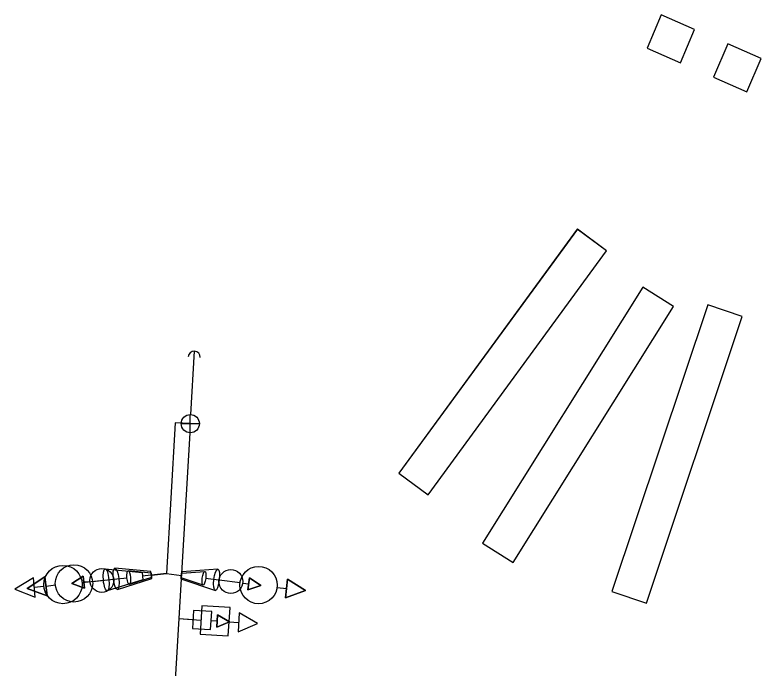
# Model space of a CAD drawing. Extents: x 647787 to 668496, y 640478 to 654412.
# Drawn here: x 661590.6 to 661714, y 647356.9 to 647464.9 of the extents above; entities that cross this region are included whole.
import ezdxf

# ---------------------------------------------------------------- set-up
doc = ezdxf.new("R2010")
doc.units = 0
for name, color, linetype in [('TEMP_DETECTION ZONE_Stage 2', 7, 'Continuous'), ('TEMP_SIGNAL_HEAD_STAGE 2', 7, 'Continuous'), ('TEMP_SIGNAL_HEAD_STAGE 2 SHILO', 7, 'Continuous'), ('TEMP_SIGNAL_HEAD_STAGE 2-3', 7, 'Continuous'), ('TEMP_SIGNAL_HEAD_STAGE 3 SHILO', 7, 'Continuous'), ('TEMP_SIGNAL_HEAD_STAGE 4 SHILO', 7, 'Continuous'), ('TEMP_SIGNAL_POLE_STAGE 2-3', 7, 'Continuous')]:
    doc.layers.add(name, color=color, linetype=linetype)

msp = doc.modelspace()

# ---------------------------------------------------------------- linework, layer by layer
at = {"layer": 'TEMP_DETECTION ZONE_Stage 2'}
for points in [[(661695.18, 647459.42), (661700.68, 647457.02), (661703.03, 647462.54), (661697.53, 647464.94)], [(661695.18, 647459.42), (661700.68, 647457.02), (661703.03, 647462.54), (661697.53, 647464.94)], [(661695.18, 647459.42), (661700.68, 647457.02), (661703.03, 647462.54), (661697.53, 647464.94)], [(661695.18, 647459.42), (661700.68, 647457.02), (661703.03, 647462.54), (661697.53, 647464.94)], [(661706.18, 647454.62), (661711.68, 647452.22), (661714.03, 647457.74), (661708.53, 647460.14)], [(661706.18, 647454.62), (661711.68, 647452.22), (661714.03, 647457.74), (661708.53, 647460.14)], [(661706.18, 647454.62), (661711.68, 647452.22), (661714.03, 647457.74), (661708.53, 647460.14)], [(661706.18, 647454.62), (661711.68, 647452.22), (661714.03, 647457.74), (661708.53, 647460.14)], [(661688.48, 647425.92), (661683.63, 647429.46), (661654.14, 647389.08), (661658.99, 647385.54)], [(661688.48, 647425.92), (661683.63, 647429.46), (661654.14, 647389.08), (661658.99, 647385.54)], [(661688.48, 647425.92), (661683.63, 647429.46), (661654.14, 647389.08), (661658.99, 647385.54)], [(661688.48, 647425.92), (661683.64, 647429.46), (661654.14, 647389.08), (661658.99, 647385.54)], [(661699.57, 647416.7), (661694.49, 647419.89), (661667.93, 647377.53), (661673.01, 647374.34)], [(661699.57, 647416.7), (661694.49, 647419.89), (661667.93, 647377.53), (661673.01, 647374.34)], [(661699.57, 647416.7), (661694.49, 647419.89), (661667.93, 647377.53), (661673.01, 647374.34)], [(661699.57, 647416.7), (661694.49, 647419.89), (661667.93, 647377.53), (661673.01, 647374.34)], [(661710.89, 647415.05), (661705.2, 647416.95), (661689.37, 647369.52), (661695.06, 647367.62)], [(661710.89, 647415.05), (661705.2, 647416.95), (661689.37, 647369.52), (661695.06, 647367.62)], [(661710.89, 647415.05), (661705.2, 647416.95), (661689.37, 647369.52), (661695.06, 647367.62)], [(661710.89, 647415.05), (661705.2, 647416.95), (661689.37, 647369.52), (661695.06, 647367.62)]]:
    msp.add_lwpolyline(points, close=True, dxfattribs=at)
at = {"layer": 'TEMP_SIGNAL_HEAD_STAGE 2'}
for points in [[(661618.19, 647372.55), (661622.03, 647372.85)], [(661618.19, 647372.55), (661622.03, 647372.85)], [(661618.19, 647372.55), (661622.03, 647372.85)], [(661618.2, 647372.55), (661622.03, 647372.86)], [(661601.92, 647372.06), (661602.11, 647370.05), (661600, 647370.86), (661601.92, 647372.06)], [(661601.92, 647372.06), (661602.11, 647370.05), (661600, 647370.86), (661601.92, 647372.06)], [(661601.92, 647372.06), (661602.11, 647370.05), (661600, 647370.86), (661601.92, 647372.06)], [(661601.92, 647372.06), (661602.11, 647370.05), (661600.01, 647370.86), (661601.92, 647372.06)], [(661615.66, 647372.49), (661618.14, 647372.18)], [(661615.66, 647372.49), (661618.14, 647372.18)], [(661615.66, 647372.49), (661618.14, 647372.18)], [(661615.66, 647372.49), (661618.15, 647372.18)], [(661618.09, 647371.81), (661618.19, 647372.55)], [(661618.09, 647371.81), (661618.19, 647372.55)], [(661618.09, 647371.81), (661618.19, 647372.55)], [(661621.72, 647370.58), (661618.09, 647371.81)], [(661621.72, 647370.58), (661618.09, 647371.81)], [(661621.72, 647370.58), (661618.09, 647371.81)], [(661618.1, 647371.81), (661618.2, 647372.55)], [(661621.72, 647370.58), (661618.1, 647371.81)], [(661624.36, 647371.41), (661622.16, 647371.68)], [(661624.36, 647371.41), (661622.16, 647371.68)], [(661624.36, 647371.41), (661622.16, 647371.68)], [(661624.36, 647371.41), (661622.16, 647371.68)], [(661629.15, 647369.79), (661629.42, 647371.8), (661631.28, 647370.52), (661629.15, 647369.79)], [(661629.15, 647369.79), (661629.42, 647371.79), (661631.28, 647370.52), (661629.15, 647369.79)], [(661629.15, 647369.79), (661629.42, 647371.79), (661631.28, 647370.52), (661629.15, 647369.79)], [(661629.15, 647369.79), (661629.42, 647371.79), (661631.28, 647370.52), (661629.15, 647369.79)], [(661628.29, 647370.93), (661629.28, 647370.79)], [(661628.29, 647370.93), (661629.28, 647370.79)], [(661628.29, 647370.93), (661629.28, 647370.79)], [(661628.3, 647370.93), (661629.29, 647370.79)], [(661624, 647363.64), (661624.12, 647365.66), (661626.08, 647364.53), (661624, 647363.64)], [(661624, 647363.64), (661624.12, 647365.66), (661626.08, 647364.53), (661624, 647363.64)], [(661624, 647363.64), (661624.12, 647365.66), (661626.08, 647364.53), (661624, 647363.64)], [(661624.01, 647363.64), (661624.13, 647365.66), (661626.08, 647364.53), (661624.01, 647363.64)], [(661617.73, 647365.03), (661620.07, 647364.89)], [(661617.73, 647365.03), (661620.07, 647364.89)], [(661617.73, 647365.03), (661620.07, 647364.89)], [(661617.73, 647365.03), (661620.07, 647364.89)], [(661623.07, 647364.71), (661624.06, 647364.65)], [(661623.07, 647364.71), (661624.06, 647364.65)], [(661623.07, 647364.71), (661624.06, 647364.65)], [(661623.07, 647364.71), (661624.07, 647364.65)]]:
    msp.add_lwpolyline(points, dxfattribs=at)
for points in [[(661631.28, 647370.52), (661629.42, 647371.8), (661629.15, 647369.79)], [(661631.28, 647370.52), (661629.42, 647371.79), (661629.15, 647369.79)], [(661631.28, 647370.52), (661629.42, 647371.79), (661629.15, 647369.79)], [(661631.28, 647370.52), (661629.42, 647371.79), (661629.15, 647369.79)], [(661620.16, 647366.39), (661619.98, 647363.39), (661622.98, 647363.21), (661623.16, 647366.21)], [(661620.16, 647366.38), (661619.98, 647363.39), (661622.98, 647363.21), (661623.16, 647366.2)], [(661620.16, 647366.38), (661619.98, 647363.39), (661622.98, 647363.21), (661623.16, 647366.2)], [(661620.16, 647366.38), (661619.98, 647363.39), (661622.98, 647363.21), (661623.16, 647366.2)], [(661626.08, 647364.53), (661624.12, 647365.66), (661624, 647363.64)], [(661626.08, 647364.53), (661624.12, 647365.66), (661624, 647363.64)], [(661626.08, 647364.53), (661624.12, 647365.66), (661624, 647363.64)], [(661626.08, 647364.53), (661624.13, 647365.66), (661624.01, 647363.64)]]:
    msp.add_lwpolyline(points, close=True, dxfattribs=at)
msp.add_circle((661626.33, 647371.17), 1.98, dxfattribs=at)
msp.add_circle((661626.33, 647371.17), 1.98, dxfattribs=at)
msp.add_circle((661626.33, 647371.17), 1.98, dxfattribs=at)
msp.add_circle((661626.33, 647371.17), 1.98, dxfattribs=at)
msp.add_ellipse((661621.88, 647371.72), major_axis=(0.15, 1.14), ratio=0.249111, dxfattribs=at)
msp.add_ellipse((661621.88, 647371.72), major_axis=(0.15, 1.14), ratio=0.249111, dxfattribs=at)
msp.add_ellipse((661621.88, 647371.72), major_axis=(0.15, 1.14), ratio=0.249111, dxfattribs=at)
msp.add_ellipse((661621.88, 647371.72), major_axis=(0.15, 1.14), ratio=0.249111, dxfattribs=at)
at = {"layer": 'TEMP_SIGNAL_HEAD_STAGE 2 SHILO'}
for p, q in [((661613.18, 647372.23), (661615.66, 647372.49)), ((661613.18, 647372.23), (661615.66, 647372.49)), ((661615.66, 647372.49), (661618.14, 647372.18)), ((661615.66, 647372.49), (661618.14, 647372.18))]:
    msp.add_line(p, q, dxfattribs=at)
for points in [[(661613.11, 647372.81), (661607.13, 647373.39)], [(661613.11, 647372.81), (661607.13, 647373.39)], [(661613.24, 647371.65), (661613.11, 647372.81)], [(661613.24, 647371.65), (661613.11, 647372.81)], [(661624.17, 647373.23), (661618.21, 647372.76)], [(661624.17, 647373.23), (661618.21, 647372.76)], [(661595.95, 647368.8), (661595.58, 647371.93), (661592.64, 647370), (661595.95, 647368.8)], [(661595.95, 647368.8), (661595.58, 647371.93), (661592.64, 647370), (661595.95, 647368.8)], [(661603.46, 647371.2), (661606.9, 647371.56)], [(661603.46, 647371.2), (661606.9, 647371.56)], [(661607.55, 647369.83), (661613.24, 647371.65)], [(661607.55, 647369.83), (661613.24, 647371.65)], [(661618.21, 647372.76), (661618.08, 647371.6)], [(661618.21, 647372.76), (661618.08, 647371.6)], [(661618.08, 647371.6), (661623.77, 647369.67)], [(661618.08, 647371.6), (661623.77, 647369.67)], [(661635.7, 647371.59), (661635.35, 647368.46), (661638.65, 647369.67), (661635.7, 647371.59)], [(661635.7, 647371.59), (661635.35, 647368.46), (661638.65, 647369.67), (661635.7, 647371.59)], [(661597.31, 647370.55), (661595.76, 647370.37)], [(661597.31, 647370.55), (661595.76, 647370.37)], [(661627.84, 647370.97), (661624.41, 647371.39)], [(661627.84, 647370.97), (661624.41, 647371.39)], [(661633.97, 647370.2), (661635.52, 647370.02)], [(661633.97, 647370.2), (661635.52, 647370.02)], [(661617.73, 647365.03), (661621.38, 647364.8)], [(661617.73, 647365.03), (661621.38, 647364.8)], [(661626.05, 647364.52), (661627.61, 647364.42)], [(661626.05, 647364.52), (661627.61, 647364.42)]]:
    msp.add_lwpolyline(points, dxfattribs=at)
for points in [[(661592.64, 647370), (661595.58, 647371.93), (661595.95, 647368.8)], [(661592.64, 647370), (661595.58, 647371.93), (661595.95, 647368.8)], [(661638.65, 647369.67), (661635.35, 647368.46), (661635.7, 647371.59)], [(661638.65, 647369.67), (661635.35, 647368.46), (661635.7, 647371.59)], [(661621.52, 647367.14), (661621.24, 647362.47), (661625.91, 647362.18), (661626.2, 647366.85)], [(661621.52, 647367.14), (661621.24, 647362.47), (661625.91, 647362.18), (661626.2, 647366.85)], [(661630.75, 647364.23), (661627.71, 647366), (661627.51, 647362.85)], [(661630.75, 647364.23), (661627.71, 647366), (661627.51, 647362.85)]]:
    msp.add_lwpolyline(points, close=True, dxfattribs=at)
for centre in [(661600.38, 647370.87), (661600.38, 647370.87), (661630.91, 647370.58), (661630.91, 647370.58)]:
    msp.add_circle(centre, 3.09, dxfattribs=at)
for centre, major_axis in [((661607.34, 647371.61), (-0.21, 1.78)), ((661607.34, 647371.61), (-0.21, 1.78)), ((661623.97, 647371.45), (-0.2, -1.78)), ((661623.97, 647371.45), (-0.2, -1.78))]:
    msp.add_ellipse(centre, major_axis=major_axis, ratio=0.249111, dxfattribs=at)
at = {"layer": 'TEMP_SIGNAL_HEAD_STAGE 2-3'}
for points in [[(661609.33, 647372.98), (661613.14, 647372.6)], [(661609.33, 647372.98), (661613.14, 647372.6)], [(661606.94, 647371.57), (661609.15, 647371.8)], [(661606.94, 647371.57), (661609.15, 647371.8)], [(661613.21, 647371.86), (661609.54, 647370.69)], [(661613.21, 647371.86), (661609.54, 647370.69)], [(661613.14, 647372.6), (661613.21, 647371.86)], [(661613.14, 647372.6), (661613.21, 647371.86)], [(661615.66, 647372.49), (661613.18, 647372.23)], [(661615.66, 647372.49), (661613.18, 647372.23)], [(661603.01, 647371.15), (661602.01, 647371.05)], [(661603.01, 647371.15), (661602.01, 647371.05)]]:
    msp.add_lwpolyline(points, dxfattribs=at)
msp.add_lwpolyline([(661600, 647370.86), (661602.11, 647370.05), (661601.92, 647372.06)], close=True, dxfattribs=at)
msp.add_lwpolyline([(661600, 647370.86), (661602.11, 647370.05), (661601.92, 647372.06)], close=True, dxfattribs=at)
msp.add_circle((661604.98, 647371.36), 1.98, dxfattribs=at)
msp.add_circle((661604.98, 647371.36), 1.98, dxfattribs=at)
msp.add_ellipse((661609.43, 647371.83), major_axis=(0.11, -1.14), ratio=0.249111, dxfattribs=at)
msp.add_ellipse((661609.43, 647371.83), major_axis=(0.11, -1.14), ratio=0.249111, dxfattribs=at)
at = {"layer": 'TEMP_SIGNAL_HEAD_STAGE 3 SHILO'}
for points in [[(661605.53, 647373.27), (661611.63, 647372.67)], [(661605.53, 647373.27), (661611.63, 647372.67)], [(661611.63, 647372.67), (661611.74, 647371.48)], [(661611.63, 647372.67), (661611.74, 647371.48)], [(661615.66, 647372.49), (661611.68, 647372.07)], [(661615.66, 647372.49), (661611.68, 647372.07)], [(661595.41, 647370.34), (661593.82, 647370.19)], [(661595.41, 647370.34), (661593.82, 647370.19)], [(661601.71, 647371.01), (661605.24, 647371.39)], [(661601.71, 647371.01), (661605.24, 647371.39)], [(661611.74, 647371.48), (661605.87, 647369.61)], [(661611.74, 647371.48), (661605.87, 647369.61)]]:
    msp.add_lwpolyline(points, dxfattribs=at)
msp.add_lwpolyline([(661590.61, 647369.89), (661593.97, 647368.58), (661593.67, 647371.8)], close=True, dxfattribs=at)
msp.add_lwpolyline([(661590.61, 647369.89), (661593.97, 647368.58), (661593.67, 647371.8)], close=True, dxfattribs=at)
msp.add_circle((661598.56, 647370.68), 3.17, dxfattribs=at)
msp.add_circle((661598.56, 647370.68), 3.17, dxfattribs=at)
msp.add_ellipse((661605.7, 647371.44), major_axis=(0.17, -1.83), ratio=0.249111, dxfattribs=at)
msp.add_ellipse((661605.7, 647371.44), major_axis=(0.17, -1.83), ratio=0.249111, dxfattribs=at)
at = {"layer": 'TEMP_SIGNAL_HEAD_STAGE 4 SHILO'}
for points in [[(661605.53, 647373.27), (661611.63, 647372.67)], [(661605.53, 647373.27), (661611.63, 647372.67)], [(661611.63, 647372.67), (661611.74, 647371.48)], [(661611.63, 647372.67), (661611.74, 647371.48)], [(661615.66, 647372.49), (661611.68, 647372.07)], [(661615.66, 647372.49), (661611.68, 647372.07)], [(661595.41, 647370.34), (661593.82, 647370.19)], [(661595.41, 647370.34), (661593.82, 647370.19)], [(661601.71, 647371.01), (661605.24, 647371.39)], [(661601.71, 647371.01), (661605.24, 647371.39)], [(661611.74, 647371.48), (661605.87, 647369.61)], [(661611.74, 647371.48), (661605.87, 647369.61)]]:
    msp.add_lwpolyline(points, dxfattribs=at)
msp.add_lwpolyline([(661590.61, 647369.89), (661593.97, 647368.58), (661593.67, 647371.8)], close=True, dxfattribs=at)
msp.add_lwpolyline([(661590.61, 647369.89), (661593.97, 647368.58), (661593.67, 647371.8)], close=True, dxfattribs=at)
msp.add_circle((661598.56, 647370.68), 3.17, dxfattribs=at)
msp.add_circle((661598.56, 647370.68), 3.17, dxfattribs=at)
msp.add_ellipse((661605.7, 647371.44), major_axis=(0.17, -1.83), ratio=0.249111, dxfattribs=at)
msp.add_ellipse((661605.7, 647371.44), major_axis=(0.17, -1.83), ratio=0.249111, dxfattribs=at)
at = {"layer": 'TEMP_SIGNAL_POLE_STAGE 2-3'}
for p, q in [((661619.7, 647398.8), (661620.32, 647409.28)), ((661619.7, 647398.8), (661620.32, 647409.28)), ((661619.62, 647395.8), (661619.62, 647398.8)), ((661619.62, 647395.8), (661619.62, 647398.8)), ((661619.62, 647397.3), (661617.12, 647397.45)), ((661619.62, 647397.3), (661617.12, 647397.45)), ((661618.12, 647397.3), (661621.12, 647397.3)), ((661618.12, 647397.3), (661621.12, 647397.3)), ((661619.53, 647395.8), (661611.63, 647260.62)), ((661619.53, 647395.8), (661611.63, 647260.62))]:
    msp.add_line(p, q, dxfattribs=at)
msp.add_lwpolyline([(661617.12, 647397.45), (661615.66, 647372.49)], dxfattribs=at)
msp.add_lwpolyline([(661617.12, 647397.45), (661615.66, 647372.49)], dxfattribs=at)
msp.add_circle((661619.62, 647397.3), 1.5, dxfattribs=at)
msp.add_circle((661619.62, 647397.3), 1.5, dxfattribs=at)
msp.add_arc((661620.26, 647408.28), 1, 356.6581, 176.6581, dxfattribs=at)
msp.add_arc((661620.26, 647408.28), 1, 356.6581, 176.6581, dxfattribs=at)

doc.saveas('drawing.dxf')
